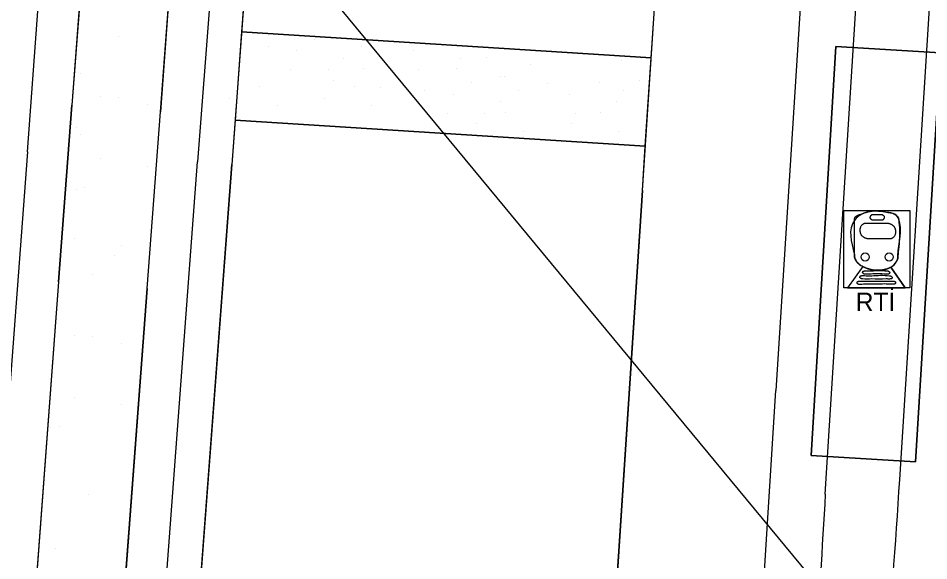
# Model space of a CAD drawing. Extents: x 419109 to 421295, y 4452223 to 4457798.
# Drawn here: x 419964.5 to 420098, y 4453142.9 to 4453222.4 of the extents above; entities that cross this region are included whole.
import ezdxf

# ---------------------------------------------------------------- set-up
doc = ezdxf.new("R2010")
doc.units = 0
for name, color, linetype in [('ADA', 7, 'Continuous'), ('ADAKENARI', 7, 'Continuous'), ('Default', 7, 'Continuous'), ('KALDIRIM', 7, 'Continuous'), ('LJ_SEMBOL', 7, 'Continuous'), ('PL_AYA_PARK_DINLENME', 7, 'Continuous'), ('PL_RAYLI_TOPLU_TAŞIMA_İST', 7, 'Continuous'), ('PL_TURZM', 7, 'Continuous'), ('RAYLI_TOPLU_TAŞIMA_HATTI', 7, 'Continuous'), ('SN_3_DERECE_KAYNAK_KORUMA', 7, 'Continuous'), ('TR_PARKALANI', 7, 'Continuous'), ('TR_TİC_TURIZM_K', 7, 'Continuous')]:
    doc.layers.add(name, color=color, linetype=linetype)

# ---------------------------------------------------------------- blocks, each defined once
blk = doc.blocks.new('POINT_DISPLAY')
at = {"layer": 'Default'}
blk.add_line((0, 0), (0, 0), dxfattribs=at)

msp = doc.modelspace()

# ---------------------------------------------------------------- linework, layer by layer
at = {"layer": 'ADA'}
for p, q in [((420057.27, 4453216.61), (419997.25, 4453220.41)), ((419996.28, 4453207.45), (420056.42, 4453203.64))]:
    msp.add_line(p, q, dxfattribs=at)
at = {"layer": 'ADAKENARI'}
for p, q in [((419980.29, 4453314.96), (419972.38, 4453209.67)), ((419993.32, 4453314.84), (419985.34, 4453208.69)), ((419997.74, 4453226.89), (419995.79, 4453200.97)), ((420056, 4453197.15), (420057.7, 4453223.09)), ((419970.43, 4453183.76), (419972.38, 4453209.67)), ((419983.39, 4453182.79), (419985.34, 4453208.69)), ((419986.73, 4453080.4), (419995.79, 4453200.97)), ((420056, 4453197.15), (420048.11, 4453076.62)), ((419970.43, 4453183.76), (419962.86, 4453083.01)), ((419983.39, 4453182.79), (419975.82, 4453082.03))]:
    msp.add_line(p, q, dxfattribs=at)
msp.add_lwpolyline([(420084.36, 4453218.25), (420099.69, 4453217.31), (420096.04, 4453157.41), (420080.71, 4453158.34)], close=True, dxfattribs=at)
at = {"layer": 'KALDIRIM'}
for p, q in [((420096.48, 4453496.11), (420075.56, 4453167.83)), ((419965.84, 4453202.81), (419967.79, 4453228.73)), ((419992.75, 4453227.27), (419990.8, 4453201.34)), ((419965.84, 4453202.81), (419960.4, 4453130.41)), ((419981.74, 4453080.77), (419990.8, 4453201.34)), ((420071.57, 4453105.12), (420075.56, 4453167.83))]:
    msp.add_line(p, q, dxfattribs=at)
at = {"layer": 'LJ_SEMBOL'}
for p, q in [((420088.3, 4453186), (420086.06, 4453182.9)), ((420088.3, 4453186), (420086.06, 4453182.9)), ((420092.43, 4453185.93), (420094.52, 4453182.9)), ((420094.52, 4453182.9), (420092.43, 4453185.93)), ((420086.06, 4453182.9), (420094.52, 4453182.9))]:
    msp.add_line(p, q, dxfattribs=at)
msp.add_lwpolyline([(420085.52, 4453194.23), (420095.17, 4453194.23), (420095.17, 4453182.9), (420085.52, 4453182.9)], close=True, dxfattribs=at)
for centre in [(420088.65, 4453187.42), (420088.65, 4453187.42), (420092.17, 4453187.42), (420092.17, 4453187.42)]:
    msp.add_circle(centre, 0.601, dxfattribs=at)
for points in [[(420087.06, 4453187.8), (420087.06, 4453192.76), (420088.46, 4453193.83), (420092.13, 4453193.92), (420093.2, 4453193.53), (420093.53, 4453193.03), (420093.44, 4453187.59), (420093.34, 4453186.93), (420093.22, 4453186.75), (420093.05, 4453186.49), (420092.31, 4453185.86), (420088.61, 4453185.86), (420087.83, 4453186.31), (420087.38, 4453186.76), (420087.07, 4453187.49), (420087.06, 4453187.8)], [(420090.54, 4453192.8), (420089.74, 4453192.81), (420089.71, 4453192.81), (420089.69, 4453192.81), (420089.65, 4453192.83), (420089.63, 4453192.84), (420089.6, 4453192.85), (420089.58, 4453192.87), (420089.57, 4453192.88), (420089.55, 4453192.9), (420089.53, 4453192.92), (420089.49, 4453192.96), (420089.46, 4453193), (420089.43, 4453193.04), (420089.41, 4453193.08), (420089.4, 4453193.11), (420089.39, 4453193.19), (420089.39, 4453193.21), (420089.4, 4453193.23), (420089.4, 4453193.26), (420089.42, 4453193.3), (420089.43, 4453193.33), (420089.45, 4453193.38), (420089.48, 4453193.43), (420089.5, 4453193.48), (420089.52, 4453193.5), (420089.53, 4453193.52), (420089.55, 4453193.54), (420089.56, 4453193.56), (420089.58, 4453193.58), (420089.6, 4453193.6), (420089.62, 4453193.61), (420089.64, 4453193.62), (420089.66, 4453193.62), (420089.69, 4453193.62), (420090.1, 4453193.62), (420090.29, 4453193.63)], [(420089.41, 4453193.09), (420089.4, 4453193.11), (420089.4, 4453193.13), (420089.39, 4453193.15), (420089.39, 4453193.19), (420089.39, 4453193.21), (420089.4, 4453193.23), (420089.4, 4453193.26), (420089.42, 4453193.3), (420089.43, 4453193.33), (420089.45, 4453193.38), (420089.48, 4453193.43), (420089.5, 4453193.48), (420089.52, 4453193.5), (420089.53, 4453193.52), (420089.55, 4453193.54), (420089.56, 4453193.56), (420089.58, 4453193.58), (420089.6, 4453193.6), (420089.62, 4453193.61), (420089.64, 4453193.62), (420089.66, 4453193.62), (420089.69, 4453193.62), (420089.79, 4453193.62), (420089.89, 4453193.62), (420089.99, 4453193.62), (420090.1, 4453193.62), (420090.29, 4453193.63)], [(420090.54, 4453192.8), (420089.74, 4453192.81), (420089.71, 4453192.81), (420089.69, 4453192.81), (420089.65, 4453192.83), (420089.63, 4453192.84), (420089.6, 4453192.85), (420089.58, 4453192.87), (420089.57, 4453192.88), (420089.55, 4453192.9), (420089.53, 4453192.92), (420089.49, 4453192.96), (420089.46, 4453193), (420089.43, 4453193.04), (420089.41, 4453193.08), (420089.41, 4453193.09)], [(420090.29, 4453193.63), (420091.1, 4453193.62), (420091.12, 4453193.62), (420091.15, 4453193.62), (420091.19, 4453193.6), (420091.21, 4453193.59), (420091.24, 4453193.58), (420091.26, 4453193.56), (420091.27, 4453193.54), (420091.29, 4453193.53), (420091.31, 4453193.51), (420091.35, 4453193.47), (420091.38, 4453193.43), (420091.41, 4453193.38), (420091.43, 4453193.35), (420091.44, 4453193.31), (420091.45, 4453193.24), (420091.45, 4453193.22), (420091.44, 4453193.2), (420091.43, 4453193.16), (420091.42, 4453193.13), (420091.41, 4453193.09), (420091.39, 4453193.05), (420091.36, 4453193), (420091.33, 4453192.95), (420091.32, 4453192.93), (420091.31, 4453192.9), (420091.29, 4453192.88), (420091.28, 4453192.87), (420091.26, 4453192.85), (420091.24, 4453192.83), (420091.22, 4453192.82), (420091.2, 4453192.81), (420091.18, 4453192.8), (420091.15, 4453192.8), (420090.74, 4453192.8), (420090.54, 4453192.8)], [(420090.29, 4453193.63), (420091.1, 4453193.62), (420091.12, 4453193.62), (420091.15, 4453193.62), (420091.19, 4453193.6), (420091.21, 4453193.59), (420091.24, 4453193.58), (420091.26, 4453193.56), (420091.27, 4453193.54), (420091.29, 4453193.53), (420091.31, 4453193.51), (420091.35, 4453193.47), (420091.38, 4453193.43), (420091.41, 4453193.38), (420091.43, 4453193.35), (420091.43, 4453193.34)], [(420091.43, 4453193.34), (420091.44, 4453193.31), (420091.44, 4453193.3), (420091.44, 4453193.28), (420091.45, 4453193.24), (420091.45, 4453193.22), (420091.44, 4453193.2), (420091.43, 4453193.16), (420091.42, 4453193.13), (420091.41, 4453193.09), (420091.39, 4453193.05), (420091.36, 4453193), (420091.33, 4453192.95), (420091.32, 4453192.93), (420091.31, 4453192.9), (420091.29, 4453192.88), (420091.28, 4453192.87), (420091.26, 4453192.85), (420091.24, 4453192.83), (420091.22, 4453192.82), (420091.2, 4453192.81), (420091.18, 4453192.8), (420091.15, 4453192.8), (420090.74, 4453192.8), (420090.54, 4453192.8)], [(420090.4, 4453190.07), (420089.09, 4453190.07), (420088.99, 4453190.08), (420088.89, 4453190.1), (420088.7, 4453190.16), (420088.52, 4453190.25), (420088.43, 4453190.3), (420088.34, 4453190.36), (420088.25, 4453190.44), (420088.17, 4453190.53), (420088.1, 4453190.62), (420088.07, 4453190.68), (420088.04, 4453190.73), (420087.99, 4453190.85), (420087.96, 4453190.97), (420087.93, 4453191.1), (420087.91, 4453191.22), (420087.91, 4453191.35), (420087.91, 4453191.47), (420087.93, 4453191.6), (420087.97, 4453191.72), (420088.03, 4453191.89), (420088.13, 4453192.04), (420088.16, 4453192.08), (420088.2, 4453192.12), (420088.25, 4453192.17), (420088.3, 4453192.21), (420088.36, 4453192.25), (420088.42, 4453192.29), (420088.54, 4453192.35), (420088.66, 4453192.38), (420088.9, 4453192.38), (420089.13, 4453192.38), (420089.59, 4453192.37), (420090.06, 4453192.36), (420090.29, 4453192.36), (420090.52, 4453192.36), (420090.61, 4453192.36)], [(420087.91, 4453191.39), (420087.91, 4453191.47), (420087.93, 4453191.6), (420087.97, 4453191.72), (420088.03, 4453191.89), (420088.13, 4453192.04), (420088.16, 4453192.08), (420088.2, 4453192.12), (420088.25, 4453192.17), (420088.3, 4453192.21), (420088.36, 4453192.25), (420088.42, 4453192.29), (420088.47, 4453192.33), (420088.5, 4453192.34), (420088.54, 4453192.35), (420088.6, 4453192.37), (420088.66, 4453192.38), (420088.9, 4453192.38), (420089.13, 4453192.38), (420089.59, 4453192.37), (420090.06, 4453192.36), (420090.29, 4453192.36), (420090.52, 4453192.36), (420090.61, 4453192.36)], [(420090.61, 4453192.36), (420091.92, 4453192.36), (420092.02, 4453192.36), (420092.12, 4453192.34), (420092.31, 4453192.28), (420092.49, 4453192.19), (420092.58, 4453192.13), (420092.67, 4453192.07), (420092.76, 4453192), (420092.84, 4453191.91), (420092.91, 4453191.81), (420092.94, 4453191.76), (420092.97, 4453191.71), (420093.02, 4453191.59), (420093.06, 4453191.46), (420093.08, 4453191.34), (420093.1, 4453191.22), (420093.1, 4453191.09), (420093.1, 4453190.97), (420093.08, 4453190.84), (420093.05, 4453190.72), (420092.98, 4453190.55), (420092.89, 4453190.4), (420092.85, 4453190.36), (420092.81, 4453190.32), (420092.76, 4453190.27), (420092.71, 4453190.23), (420092.65, 4453190.18), (420092.6, 4453190.14), (420092.48, 4453190.09), (420092.35, 4453190.06), (420092.12, 4453190.06), (420091.88, 4453190.06), (420091.42, 4453190.07), (420090.95, 4453190.08), (420090.72, 4453190.08), (420090.49, 4453190.08), (420090.4, 4453190.07)], [(420090.61, 4453192.36), (420091.92, 4453192.36), (420092.02, 4453192.36), (420092.12, 4453192.34), (420092.31, 4453192.28), (420092.36, 4453192.26), (420092.4, 4453192.24), (420092.49, 4453192.19), (420092.58, 4453192.13), (420092.67, 4453192.07), (420092.76, 4453192), (420092.84, 4453191.91), (420092.91, 4453191.81), (420092.94, 4453191.76), (420092.97, 4453191.71), (420093.02, 4453191.59), (420093.06, 4453191.46), (420093.08, 4453191.34), (420093.1, 4453191.22), (420093.1, 4453191.09), (420093.1, 4453191.04)], [(420090.4, 4453190.07), (420089.09, 4453190.07), (420088.99, 4453190.08), (420088.89, 4453190.1), (420088.7, 4453190.16), (420088.66, 4453190.18), (420088.61, 4453190.2), (420088.52, 4453190.25), (420088.43, 4453190.3), (420088.34, 4453190.36), (420088.25, 4453190.44), (420088.17, 4453190.53), (420088.1, 4453190.62), (420088.07, 4453190.68), (420088.04, 4453190.73), (420087.99, 4453190.85), (420087.96, 4453190.97), (420087.93, 4453191.1), (420087.91, 4453191.22), (420087.91, 4453191.35), (420087.91, 4453191.39)], [(420093.1, 4453191.04), (420093.1, 4453190.97), (420093.08, 4453190.84), (420093.05, 4453190.72), (420092.98, 4453190.55), (420092.89, 4453190.4), (420092.85, 4453190.36), (420092.81, 4453190.32), (420092.76, 4453190.27), (420092.71, 4453190.23), (420092.65, 4453190.18), (420092.6, 4453190.14), (420092.54, 4453190.11), (420092.51, 4453190.1), (420092.48, 4453190.09), (420092.41, 4453190.07), (420092.35, 4453190.06), (420092.12, 4453190.06), (420091.88, 4453190.06), (420091.42, 4453190.07), (420090.95, 4453190.08), (420090.72, 4453190.08), (420090.49, 4453190.08), (420090.4, 4453190.07)], [(420089.24, 4453184.91), (420088.67, 4453184.9), (420088.59, 4453184.91), (420088.5, 4453184.92), (420088.43, 4453184.96), (420088.39, 4453184.98), (420088.37, 4453184.99), (420088.35, 4453185.01), (420088.31, 4453185.05), (420088.29, 4453185.09), (420088.28, 4453185.14), (420088.28, 4453185.17), (420088.28, 4453185.19), (420088.29, 4453185.24), (420088.32, 4453185.29), (420088.35, 4453185.33), (420088.37, 4453185.34), (420088.4, 4453185.35), (420088.49, 4453185.36), (420088.58, 4453185.37), (420088.76, 4453185.38), (420088.95, 4453185.37), (420089.24, 4453185.38)], [(420089.24, 4453184.91), (420088.67, 4453184.9), (420088.59, 4453184.91), (420088.5, 4453184.92), (420088.43, 4453184.96), (420088.39, 4453184.98), (420088.37, 4453184.99), (420088.35, 4453185.01), (420088.31, 4453185.05), (420088.29, 4453185.09), (420088.28, 4453185.14), (420088.28, 4453185.17), (420088.28, 4453185.19), (420088.29, 4453185.24), (420088.32, 4453185.29), (420088.35, 4453185.33), (420088.37, 4453185.34), (420088.4, 4453185.35), (420088.49, 4453185.36), (420088.58, 4453185.37), (420088.76, 4453185.38), (420088.95, 4453185.37), (420089.24, 4453185.38)], [(420092.43, 4453185.93), (420092.31, 4453185.86), (420091.87, 4453185.68), (420091.41, 4453185.56), (420090.46, 4453185.47), (420089.51, 4453185.58), (420088.82, 4453185.78), (420088.61, 4453185.86), (420088.45, 4453185.93), (420088.3, 4453186)], [(420089.24, 4453185.38), (420091.84, 4453185.38), (420091.93, 4453185.37), (420092.01, 4453185.35), (420092.09, 4453185.32), (420092.13, 4453185.3), (420092.15, 4453185.29), (420092.17, 4453185.27), (420092.2, 4453185.23), (420092.23, 4453185.18), (420092.24, 4453185.14), (420092.24, 4453185.11), (420092.23, 4453185.09), (420092.22, 4453185.04), (420092.2, 4453184.99), (420092.16, 4453184.95), (420092.14, 4453184.94), (420092.12, 4453184.93), (420092.03, 4453184.92), (420091.93, 4453184.91), (420091.75, 4453184.9), (420091.57, 4453184.9), (420091.38, 4453184.91), (420089.24, 4453184.91)], [(420089.24, 4453185.38), (420091.84, 4453185.38), (420091.93, 4453185.37), (420092.01, 4453185.35), (420092.09, 4453185.32), (420092.13, 4453185.3), (420092.15, 4453185.29), (420092.17, 4453185.27), (420092.2, 4453185.23), (420092.23, 4453185.18), (420092.24, 4453185.14), (420092.24, 4453185.11), (420092.23, 4453185.09), (420092.22, 4453185.04), (420092.2, 4453184.99), (420092.16, 4453184.95), (420092.14, 4453184.94), (420092.12, 4453184.93), (420092.03, 4453184.92), (420091.93, 4453184.91), (420091.75, 4453184.9), (420091.57, 4453184.9), (420091.38, 4453184.91), (420089.24, 4453184.91)], [(420090.12, 4453183.43), (420087.85, 4453183.39), (420087.77, 4453183.39), (420087.69, 4453183.41), (420087.61, 4453183.44), (420087.57, 4453183.46), (420087.55, 4453183.48), (420087.53, 4453183.49), (420087.49, 4453183.53), (420087.47, 4453183.58), (420087.46, 4453183.63), (420087.46, 4453183.65), (420087.46, 4453183.67), (420087.48, 4453183.72), (420087.5, 4453183.77), (420087.53, 4453183.81), (420087.55, 4453183.82), (420087.58, 4453183.83), (420087.67, 4453183.85), (420087.76, 4453183.85), (420087.95, 4453183.86), (420088.13, 4453183.86), (420090.12, 4453183.89)], [(420090.12, 4453183.43), (420087.85, 4453183.39), (420087.77, 4453183.39), (420087.69, 4453183.41), (420087.61, 4453183.44), (420087.57, 4453183.46), (420087.55, 4453183.48), (420087.53, 4453183.49), (420087.49, 4453183.53), (420087.47, 4453183.58), (420087.46, 4453183.63), (420087.46, 4453183.65), (420087.46, 4453183.67), (420087.48, 4453183.72), (420087.5, 4453183.77), (420087.53, 4453183.81), (420087.55, 4453183.82), (420087.58, 4453183.83), (420087.67, 4453183.85), (420087.76, 4453183.85), (420087.95, 4453183.86), (420088.13, 4453183.86), (420090.12, 4453183.89)], [(420089.6, 4453184.19), (420088.26, 4453184.21), (420088.18, 4453184.22), (420088.1, 4453184.23), (420088.02, 4453184.27), (420087.98, 4453184.29), (420087.96, 4453184.3), (420087.94, 4453184.32), (420087.9, 4453184.36), (420087.88, 4453184.4), (420087.87, 4453184.45), (420087.87, 4453184.47), (420087.87, 4453184.5), (420087.89, 4453184.54), (420087.91, 4453184.59), (420087.94, 4453184.64), (420087.97, 4453184.65), (420087.99, 4453184.66), (420088.08, 4453184.67), (420088.17, 4453184.68), (420088.36, 4453184.69), (420088.54, 4453184.68), (420089.6, 4453184.66)], [(420089.6, 4453184.19), (420088.26, 4453184.21), (420088.18, 4453184.22), (420088.1, 4453184.23), (420088.02, 4453184.27), (420087.98, 4453184.29), (420087.96, 4453184.3), (420087.94, 4453184.32), (420087.9, 4453184.36), (420087.88, 4453184.4), (420087.87, 4453184.45), (420087.87, 4453184.47), (420087.87, 4453184.5), (420087.89, 4453184.54), (420087.91, 4453184.59), (420087.94, 4453184.64), (420087.97, 4453184.65), (420087.99, 4453184.66), (420088.08, 4453184.67), (420088.17, 4453184.68), (420088.36, 4453184.69), (420088.54, 4453184.68), (420089.6, 4453184.66)], [(420089.6, 4453184.66), (420092.2, 4453184.66), (420092.28, 4453184.65), (420092.37, 4453184.64), (420092.44, 4453184.6), (420092.48, 4453184.58), (420092.5, 4453184.57), (420092.52, 4453184.55), (420092.56, 4453184.51), (420092.58, 4453184.46), (420092.59, 4453184.42), (420092.59, 4453184.39), (420092.59, 4453184.37), (420092.58, 4453184.32), (420092.55, 4453184.27), (420092.52, 4453184.23), (420092.5, 4453184.22), (420092.47, 4453184.21), (420092.38, 4453184.2), (420092.29, 4453184.19), (420092.11, 4453184.18), (420091.92, 4453184.19), (420091.74, 4453184.19), (420089.6, 4453184.19)], [(420089.6, 4453184.66), (420092.2, 4453184.66), (420092.28, 4453184.65), (420092.37, 4453184.64), (420092.44, 4453184.6), (420092.48, 4453184.58), (420092.5, 4453184.57), (420092.52, 4453184.55), (420092.56, 4453184.51), (420092.58, 4453184.46), (420092.59, 4453184.42), (420092.59, 4453184.39), (420092.59, 4453184.37), (420092.58, 4453184.32), (420092.55, 4453184.27), (420092.52, 4453184.23), (420092.5, 4453184.22), (420092.47, 4453184.21), (420092.38, 4453184.2), (420092.29, 4453184.19), (420092.11, 4453184.18), (420091.92, 4453184.19), (420091.74, 4453184.19), (420089.6, 4453184.19)], [(420090.12, 4453183.89), (420092.72, 4453183.89), (420092.8, 4453183.89), (420092.88, 4453183.87), (420092.96, 4453183.84), (420093, 4453183.82), (420093.02, 4453183.8), (420093.04, 4453183.79), (420093.08, 4453183.75), (420093.1, 4453183.7), (420093.11, 4453183.66), (420093.11, 4453183.63), (420093.11, 4453183.61), (420093.09, 4453183.56), (420093.07, 4453183.51), (420093.04, 4453183.47), (420093.01, 4453183.46), (420092.99, 4453183.45), (420092.9, 4453183.44), (420092.81, 4453183.43), (420092.62, 4453183.42), (420092.44, 4453183.42), (420092.26, 4453183.43), (420090.12, 4453183.43)], [(420090.12, 4453183.89), (420092.72, 4453183.89), (420092.8, 4453183.89), (420092.88, 4453183.87), (420092.96, 4453183.84), (420093, 4453183.82), (420093.02, 4453183.8), (420093.04, 4453183.79), (420093.08, 4453183.75), (420093.1, 4453183.7), (420093.11, 4453183.66), (420093.11, 4453183.63), (420093.11, 4453183.61), (420093.09, 4453183.56), (420093.07, 4453183.51), (420093.04, 4453183.47), (420093.01, 4453183.46), (420092.99, 4453183.45), (420092.9, 4453183.44), (420092.81, 4453183.43), (420092.62, 4453183.42), (420092.44, 4453183.42), (420092.26, 4453183.43), (420090.12, 4453183.43)]]:
    msp.add_spline(points, degree=3, dxfattribs=at)
msp.add_open_spline([(420087.06, 4453187.8), (420087.06, 4453187.7), (420087.07, 4453187.59), (420087.07, 4453187.49), (420087.09, 4453187.22), (420087.22, 4453186.98), (420087.38, 4453186.76), (420087.51, 4453186.57), (420087.66, 4453186.44), (420087.83, 4453186.31), (420088.08, 4453186.12), (420088.33, 4453185.97), (420088.61, 4453185.86), (420089.74, 4453185.39), (420091.18, 4453185.29), (420092.31, 4453185.86), (420092.6, 4453186.01), (420092.88, 4453186.21), (420093.05, 4453186.49), (420093.11, 4453186.57), (420093.16, 4453186.66), (420093.22, 4453186.75), (420093.26, 4453186.81), (420093.3, 4453186.87), (420093.34, 4453186.93), (420093.45, 4453187.13), (420093.42, 4453187.37), (420093.44, 4453187.59), (420093.62, 4453189.39), (420093.76, 4453191.22), (420093.53, 4453193.03), (420093.5, 4453193.23), (420093.38, 4453193.39), (420093.2, 4453193.53), (420092.86, 4453193.79), (420092.5, 4453193.86), (420092.13, 4453193.92), (420090.93, 4453194.13), (420089.66, 4453194.21), (420088.46, 4453193.83), (420087.88, 4453193.65), (420087.06, 4453193.35), (420087.06, 4453192.76), (420087.06, 4453191.1), (420087.06, 4453189.45), (420087.06, 4453187.8)], degree=3, dxfattribs=at)
at = {"layer": 'PL_AYA_PARK_DINLENME'}
for points in [[(419983.01, 4453351.15), (419982.03, 4453338.17), (419980.29, 4453314.96), (419972.38, 4453209.67), (419970.43, 4453183.76), (419962.86, 4453083.01), (419961.52, 4453065.24), (419953.41, 4452957.36)], [(419966.18, 4452953.73), (419974.49, 4453064.27), (419975.82, 4453082.03), (419983.39, 4453182.79), (419985.34, 4453208.69), (419993.32, 4453314.84), (419995, 4453337.2), (419995.97, 4453350.18)], [(419997.25, 4453220.41), (419996.28, 4453207.45), (420056.42, 4453203.64), (420057.27, 4453216.61), (419997.25, 4453220.41)]]:
    msp.add_lwpolyline(points, dxfattribs=at)
at = {"layer": 'PL_RAYLI_TOPLU_TAŞIMA_İST'}
msp.add_lwpolyline([(420096.04, 4453157.41), (420099.69, 4453217.31), (420084.36, 4453218.25), (420080.71, 4453158.34), (420096.04, 4453157.41)], dxfattribs=at)
at = {"layer": 'PL_TURZM'}
for points in [[(420057.27, 4453216.61), (420057.7, 4453223.09), (420063.55, 4453312.58), (420064.04, 4453320.07), (420004.7, 4453319.51), (419997.74, 4453226.89), (419997.25, 4453220.41), (420057.27, 4453216.61)], [(420040.33, 4452957.57), (420047, 4453059.66), (420048.11, 4453076.62), (420056, 4453197.15), (420056.42, 4453203.64), (419996.28, 4453207.45), (419995.79, 4453200.97), (419986.73, 4453080.4), (419985.45, 4453063.45), (419977.78, 4452961.28), (420040.33, 4452957.57)]]:
    msp.add_lwpolyline(points, dxfattribs=at)
at = {"layer": 'RAYLI_TOPLU_TAŞIMA_HATTI'}
for p, q in [((420082.8, 4453152.68), (420092.62, 4453308.47)), ((420093.72, 4453154.8), (420103.36, 4453307.79))]:
    msp.add_line(p, q, dxfattribs=at)
for centre, start, end in [((418896.09, 4453230.27), 353.6725, 356.39423), ((421280.43, 4453077.21), 176.39423, 178.64886)]:
    msp.add_arc(centre, 1200, start, end, dxfattribs=at)
at = {"layer": 'SN_3_DERECE_KAYNAK_KORUMA'}
msp.add_lwpolyline([(420357.81, 4452232.59), (420364.57, 4452258.77), (420388.14, 4452395.87), (420395.04, 4452520.02), (420383.4, 4452655.62), (420344.11, 4452773.22), (420290.77, 4452875.07), (420213.22, 4452980.45), (420010.57, 4453225.26), (419772.92, 4453473.96), (419554.68, 4453657.1), (419332.55, 4453805.23), (419159.82, 4453894.89), (419126.5, 4453906.07)], dxfattribs=at)
at = {"layer": 'TR_TİC_TURIZM_K'}
for points in [[(420057.27, 4453216.61), (420057.7, 4453223.09), (420063.55, 4453312.58), (420064.04, 4453320.07), (420004.7, 4453319.51), (419997.74, 4453226.89), (419997.25, 4453220.41), (420057.27, 4453216.61)], [(419996.28, 4453207.45), (419995.79, 4453200.97), (419986.73, 4453080.4), (419985.45, 4453063.45), (419977.78, 4452961.28), (420040.33, 4452957.57), (420047, 4453059.66), (420048.11, 4453076.62), (420056, 4453197.15), (420056.42, 4453203.64), (419996.28, 4453207.45)]]:
    msp.add_lwpolyline(points, dxfattribs=at)

# ---------------------------------------------------------------- block references
at = {"layer": 'TR_PARKALANI', "xscale": 0.1, "yscale": 0.10000000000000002}
for p in [(419973.02, 4453220.65), (419979.16, 4453219.78), (420007.94, 4453219.34), (420001.12, 4453218.21), (420005.31, 4453217.64), (420014.85, 4453218.21), (420022.42, 4453217.64), (420012.21, 4453216.52), (420029.32, 4453216.52), (420033.14, 4453216.7), (420052.97, 4453216.14), (420004.43, 4453214.82), (420009.91, 4453214.82), (420015.08, 4453215.01), (420023.23, 4453214.82), (420028.81, 4453215.01), (420039.53, 4453215.57), (419973.66, 4453214.34), (420010.76, 4453213.32), (420035.2, 4453213.88), (420035.72, 4453213.89), (420055.55, 4453213.32), (419999.85, 4453212.38), (420013.77, 4453212.38), (420017.67, 4453212.19), (420024.06, 4453211.82), (420030.88, 4453212.94), (420037.79, 4453211.82), (420042.11, 4453212.76), (420049.68, 4453212.94), (420053.16, 4453211.81), (419976.54, 4453210.87), (419979.16, 4453210.76), (419995.53, 4453210.69), (420009.44, 4453210.69), (420028.25, 4453211.25), (420045.36, 4453211.25), (419983.44, 4453209.75), (420002.44, 4453209.56), (420016.35, 4453209.56), (420035.15, 4453210.13), (420052.26, 4453210.13), (420027.37, 4453208.43), (420032.85, 4453208.43), (420035.96, 4453208.62), (420046.17, 4453208.43), (420049.87, 4453208.62), (420031.63, 4453206.92), (420045.55, 4453206.92), (419973.02, 4453206.36), (419973.66, 4453205.31), (420038.54, 4453205.8), (420052.45, 4453205.8), (419976.54, 4453201.85), (419983.44, 4453200.72), (419973.02, 4453197.33), (419974.27, 4453197.6), (419972.78, 4453190.19), (419979.68, 4453189.07), (419978.56, 4453187.56), (419975.4, 4453184.81), (419972.78, 4453175.9), (419975.4, 4453175.78), (419979.68, 4453174.77), (419972.78, 4453166.87), (419979.68, 4453165.75), (419970.51, 4453162.62), (419969.26, 4453162.36), (419974.79, 4453152.59), (419969.9, 4453144.77)]:
    msp.add_blockref('POINT_DISPLAY', p, dxfattribs=at)

# ---------------------------------------------------------------- texts
at = {"layer": 'LJ_SEMBOL'}
msp.add_text('RTİ', height=2.7, dxfattribs=at).set_placement((420087.26, 4453179.49))

doc.saveas('drawing.dxf')
